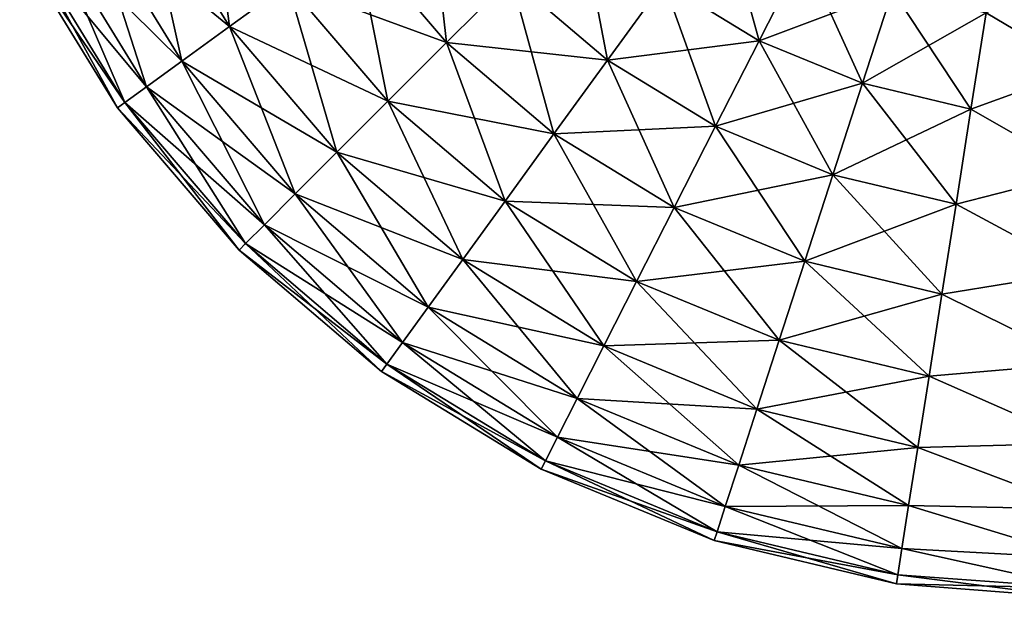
# Model space of a CAD drawing. Header units: metres. Extents: x -109 to 109, y -432 to 89.
# Tile 312 of 656: x -89 to -59, y -16 to 1. Entities that reach past the tile are written whole.
import ezdxf

# ---------------------------------------------------------------- set-up
doc = ezdxf.new("R2010")
doc.units = ezdxf.units.M
doc.layers.add('solid_506360_24502164', color=7, linetype='CONTINUOUS')

msp = doc.modelspace()

# ---------------------------------------------------------------- linework, layer by layer
at = {"layer": 'solid_506360_24502164'}
for points in [[(-82.237457, 1.282108, 41.220871), (-84.850975, 5.543234, 41.220871), (-82.907127, 6.534447, 39.231724)], [(-80.472794, 2.56548, 39.231724), (-82.237457, 1.282108, 41.220871), (-82.907127, 6.534447, 39.231724)], [(-75.673035, 0.80286, 37.677387), (-78.442581, 4.041978, 37.677387), (-76.21595, 5.661321, 36.61079)], [(-73.727448, 2.750893, 36.61079), (-75.673035, 0.80286, 37.677387), (-76.21595, 5.661321, 36.61079)], [(-82.237457, 1.282108, 62.779129), (-84.850975, 5.543234, 62.779129), (-86.436119, 4.734937, 60.422916)], [(-83.676468, 0.235565, 43.577084), (-86.436119, 4.734937, 43.577084), (-84.850975, 5.543234, 41.220871)], [(-82.237457, 1.282108, 62.779129), (-80.472794, 2.56548, 64.768272), (-84.850975, 5.543234, 62.779129)], [(-82.237457, 1.282108, 41.220871), (-83.676468, 0.235565, 43.577084), (-84.850975, 5.543234, 41.220871)], [(-70.813889, 0.266044, 36.61079), (-73.727448, 2.750893, 36.61079), (-71.676491, 4.804429, 36.068253)], [(-69.109802, 2.615404, 36.068253), (-70.813889, 0.266044, 36.61079), (-71.676491, 4.804429, 36.068253)], [(-66.231995, 0.855301, 36.068253), (-69.109802, 2.615404, 36.068253), (-67.37619, 5.00546, 36.068253)], [(-64.894028, 3.487338, 36.068253), (-66.231995, 0.855301, 36.068253), (-67.37619, 5.00546, 36.068253)], [(-83.676468, 0.235565, 60.422916), (-86.436119, 4.734937, 60.422916), (-87.608566, 4.13708, 57.779865)], [(-84.740837, -0.53851, 46.220135), (-87.608566, 4.13708, 46.220135), (-86.436119, 4.734937, 43.577084)], [(-83.676468, 0.235565, 60.422916), (-82.237457, 1.282108, 62.779129), (-86.436119, 4.734937, 60.422916)], [(-83.676468, 0.235565, 43.577084), (-84.740837, -0.53851, 46.220135), (-86.436119, 4.734937, 43.577084)], [(-84.740837, -0.53851, 57.779865), (-87.608566, 4.13708, 57.779865), (-88.3284, 3.770023, 54.939991)], [(-85.39431, -1.013757, 49.060009), (-88.3284, 3.770023, 49.060009), (-87.608566, 4.13708, 46.220135)], [(-84.740837, -0.53851, 57.779865), (-83.676468, 0.235565, 60.422916), (-87.608566, 4.13708, 57.779865)], [(-84.740837, -0.53851, 46.220135), (-85.39431, -1.013757, 49.060009), (-87.608566, 4.13708, 46.220135)], [(-75.673035, 0.80286, 66.322609), (-78.442581, 4.041978, 66.322609), (-80.472794, 2.56548, 64.768272)], [(-77.446991, -0.973334, 39.231724), (-80.472794, 2.56548, 39.231724), (-78.442581, 4.041978, 37.677387)], [(-75.673035, 0.80286, 66.322609), (-73.727448, 2.750893, 67.389214), (-78.442581, 4.041978, 66.322609)], [(-75.673035, 0.80286, 37.677387), (-77.446991, -0.973334, 39.231724), (-78.442581, 4.041978, 37.677387)], [(-85.39431, -1.013757, 54.939991), (-88.3284, 3.770023, 54.939991), (-88.571098, 3.646266, 52)], [(-88.3284, 3.770023, 49.060009), (-85.614639, -1.173991, 52), (-88.571098, 3.646266, 52)], [(-85.614639, -1.173991, 52), (-85.39431, -1.013757, 54.939991), (-88.571098, 3.646266, 52)], [(-85.39431, -1.013757, 54.939991), (-84.740837, -0.53851, 57.779865), (-88.3284, 3.770023, 54.939991)], [(-85.39431, -1.013757, 49.060009), (-85.614639, -1.173991, 52), (-88.3284, 3.770023, 49.060009)], [(-66.231995, 0.855301, 67.931747), (-64.894028, 3.487338, 67.931747), (-69.109802, 2.615404, 67.931747)], [(-62.204765, 2.376625, 67.931747), (-64.894028, 3.487338, 67.931747), (-66.231995, 0.855301, 67.931747)], [(-63.114079, -0.432454, 36.068253), (-66.231995, 0.855301, 36.068253), (-64.894028, 3.487338, 36.068253)], [(-62.204765, 2.376625, 36.068253), (-63.114079, -0.432454, 36.068253), (-64.894028, 3.487338, 36.068253)], [(-56.5, 0, 68), (-56.5, 3.121445, 67.692566), (-59.374752, 1.700724, 67.931747)], [(-56.5, 3.121445, 36.307434), (-56.5, 0, 36), (-59.374752, 1.700724, 36.068253)], [(-70.813889, 0.266044, 67.389214), (-73.727448, 2.750893, 67.389214), (-75.673035, 0.80286, 66.322609)], [(-72.430435, -1.962617, 37.677387), (-75.673035, 0.80286, 37.677387), (-73.727448, 2.750893, 36.61079)], [(-70.813889, 0.266044, 67.389214), (-69.109802, 2.615404, 67.931747), (-73.727448, 2.750893, 67.389214)], [(-70.813889, 0.266044, 36.61079), (-72.430435, -1.962617, 37.677387), (-73.727448, 2.750893, 36.61079)], [(-77.446991, -0.973334, 64.768272), (-80.472794, 2.56548, 64.768272), (-82.237457, 1.282108, 62.779129)], [(-78.988922, -2.517202, 41.220871), (-82.237457, 1.282108, 41.220871), (-80.472794, 2.56548, 39.231724)], [(-77.446991, -0.973334, 64.768272), (-75.673035, 0.80286, 66.322609), (-80.472794, 2.56548, 64.768272)], [(-77.446991, -0.973334, 39.231724), (-78.988922, -2.517202, 41.220871), (-80.472794, 2.56548, 39.231724)], [(-66.231995, 0.855301, 67.931747), (-69.109802, 2.615404, 67.931747), (-70.813889, 0.266044, 67.389214)], [(-67.54718, -1.73192, 36.61079), (-70.813889, 0.266044, 36.61079), (-69.109802, 2.615404, 36.068253)], [(-66.231995, 0.855301, 36.068253), (-67.54718, -1.73192, 36.61079), (-69.109802, 2.615404, 36.068253)], [(-63.114079, -0.432454, 67.931747), (-62.204765, 2.376625, 67.931747), (-66.231995, 0.855301, 67.931747)], [(-59.374752, 1.700724, 67.931747), (-62.204765, 2.376625, 67.931747), (-63.114079, -0.432454, 67.931747)], [(-59.832973, -1.21609, 36.068253), (-63.114079, -0.432454, 36.068253), (-62.204765, 2.376625, 36.068253)], [(-59.374752, 1.700724, 36.068253), (-59.832973, -1.21609, 36.068253), (-62.204765, 2.376625, 36.068253)], [(-59.832973, -1.21609, 67.931747), (-59.374752, 1.700724, 67.931747), (-63.114079, -0.432454, 67.931747)], [(-56.5, 0, 68), (-59.374752, 1.700724, 67.931747), (-59.832973, -1.21609, 67.931747)], [(-56.5, 0, 36), (-59.832973, -1.21609, 36.068253), (-59.374752, 1.700724, 36.068253)], [(-78.988922, -2.517202, 62.779129), (-82.237457, 1.282108, 62.779129), (-83.676468, 0.235565, 60.422916)], [(-80.246307, -3.776169, 43.577084), (-83.676468, 0.235565, 43.577084), (-82.237457, 1.282108, 41.220871)], [(-78.988922, -2.517202, 62.779129), (-77.446991, -0.973334, 64.768272), (-82.237457, 1.282108, 62.779129)], [(-78.988922, -2.517202, 41.220871), (-80.246307, -3.776169, 43.577084), (-82.237457, 1.282108, 41.220871)], [(-72.430435, -1.962617, 66.322609), (-75.673035, 0.80286, 66.322609), (-77.446991, -0.973334, 64.768272)], [(-73.904381, -3.994683, 39.231724), (-77.446991, -0.973334, 39.231724), (-75.673035, 0.80286, 37.677387)], [(-72.430435, -1.962617, 66.322609), (-70.813889, 0.266044, 67.389214), (-75.673035, 0.80286, 66.322609)], [(-72.430435, -1.962617, 37.677387), (-73.904381, -3.994683, 39.231724), (-75.673035, 0.80286, 37.677387)], [(-67.54718, -1.73192, 67.389214), (-66.231995, 0.855301, 67.931747), (-70.813889, 0.266044, 67.389214)], [(-63.114079, -0.432454, 67.931747), (-66.231995, 0.855301, 67.931747), (-67.54718, -1.73192, 67.389214)], [(-64.007904, -3.193703, 36.61079), (-67.54718, -1.73192, 36.61079), (-66.231995, 0.855301, 36.068253)], [(-63.114079, -0.432454, 36.068253), (-64.007904, -3.193703, 36.61079), (-66.231995, 0.855301, 36.068253)], [(-80.246307, -3.776169, 60.422916), (-83.676468, 0.235565, 60.422916), (-84.740837, -0.53851, 57.779865)], [(-81.176338, -4.707364, 46.220135), (-84.740837, -0.53851, 46.220135), (-83.676468, 0.235565, 43.577084)], [(-80.246307, -3.776169, 60.422916), (-78.988922, -2.517202, 62.779129), (-83.676468, 0.235565, 60.422916)], [(-80.246307, -3.776169, 43.577084), (-81.176338, -4.707364, 46.220135), (-83.676468, 0.235565, 43.577084)], [(-67.54718, -1.73192, 67.389214), (-70.813889, 0.266044, 67.389214), (-72.430435, -1.962617, 66.322609)], [(-68.7948, -4.186221, 37.677387), (-72.430435, -1.962617, 37.677387), (-70.813889, 0.266044, 36.61079)], [(-67.54718, -1.73192, 36.61079), (-68.7948, -4.186221, 37.677387), (-70.813889, 0.266044, 36.61079)], [(-56.5, -3.121445, 67.692566), (-56.5, 0, 68), (-59.832973, -1.21609, 67.931747)], [(-56.5, 0, 36), (-56.5, -3.121445, 36.307434), (-59.832973, -1.21609, 36.068253)], [(-81.176338, -4.707364, 57.779865), (-84.740837, -0.53851, 57.779865), (-85.39431, -1.013757, 54.939991)], [(-81.74733, -5.279075, 49.060009), (-85.39431, -1.013757, 49.060009), (-84.740837, -0.53851, 46.220135)], [(-81.176338, -4.707364, 57.779865), (-80.246307, -3.776169, 60.422916), (-84.740837, -0.53851, 57.779865)], [(-81.176338, -4.707364, 46.220135), (-81.74733, -5.279075, 49.060009), (-84.740837, -0.53851, 46.220135)], [(-64.007904, -3.193703, 67.389214), (-63.114079, -0.432454, 67.931747), (-67.54718, -1.73192, 67.389214)], [(-59.832973, -1.21609, 67.931747), (-63.114079, -0.432454, 67.931747), (-64.007904, -3.193703, 67.389214)], [(-60.283394, -4.08324, 36.61079), (-64.007904, -3.193703, 36.61079), (-63.114079, -0.432454, 36.068253)], [(-59.832973, -1.21609, 36.068253), (-60.283394, -4.08324, 36.61079), (-63.114079, -0.432454, 36.068253)], [(-81.74733, -5.279075, 54.939991), (-85.39431, -1.013757, 54.939991), (-85.614639, -1.173991, 52)], [(-85.39431, -1.013757, 49.060009), (-81.939842, -5.471834, 52), (-85.614639, -1.173991, 52)], [(-81.939842, -5.471834, 52), (-81.74733, -5.279075, 54.939991), (-85.614639, -1.173991, 52)], [(-81.74733, -5.279075, 54.939991), (-81.176338, -4.707364, 57.779865), (-85.39431, -1.013757, 54.939991)], [(-81.74733, -5.279075, 49.060009), (-81.939842, -5.471834, 52), (-85.39431, -1.013757, 49.060009)], [(-73.904381, -3.994683, 64.768272), (-77.446991, -0.973334, 64.768272), (-78.988922, -2.517202, 62.779129)], [(-75.185532, -5.760956, 41.220871), (-78.988922, -2.517202, 41.220871), (-77.446991, -0.973334, 39.231724)], [(-73.904381, -3.994683, 64.768272), (-72.430435, -1.962617, 66.322609), (-77.446991, -0.973334, 64.768272)], [(-73.904381, -3.994683, 39.231724), (-75.185532, -5.760956, 41.220871), (-77.446991, -0.973334, 39.231724)], [(-60.283394, -4.08324, 67.389214), (-59.832973, -1.21609, 67.931747), (-64.007904, -3.193703, 67.389214)], [(-56.5, -3.121445, 67.692566), (-59.832973, -1.21609, 67.931747), (-60.283394, -4.08324, 67.389214)], [(-56.5, -3.121445, 36.307434), (-60.283394, -4.08324, 36.61079), (-59.832973, -1.21609, 36.068253)], [(-68.7948, -4.186221, 66.322609), (-67.54718, -1.73192, 67.389214), (-72.430435, -1.962617, 66.322609)], [(-64.007904, -3.193703, 67.389214), (-67.54718, -1.73192, 67.389214), (-68.7948, -4.186221, 66.322609)], [(-64.855812, -5.813091, 37.677387), (-68.7948, -4.186221, 37.677387), (-67.54718, -1.73192, 36.61079)], [(-64.007904, -3.193703, 36.61079), (-64.855812, -5.813091, 37.677387), (-67.54718, -1.73192, 36.61079)], [(-68.7948, -4.186221, 66.322609), (-72.430435, -1.962617, 66.322609), (-73.904381, -3.994683, 64.768272)], [(-69.932358, -6.424024, 39.231724), (-73.904381, -3.994683, 39.231724), (-72.430435, -1.962617, 37.677387)], [(-68.7948, -4.186221, 37.677387), (-69.932358, -6.424024, 39.231724), (-72.430435, -1.962617, 37.677387)], [(-75.185532, -5.760956, 62.779129), (-78.988922, -2.517202, 62.779129), (-80.246307, -3.776169, 60.422916)], [(-76.23027, -7.201286, 43.577084), (-80.246307, -3.776169, 43.577084), (-78.988922, -2.517202, 41.220871)], [(-75.185532, -5.760956, 62.779129), (-73.904381, -3.994683, 64.768272), (-78.988922, -2.517202, 62.779129)], [(-75.185532, -5.760956, 41.220871), (-76.23027, -7.201286, 43.577084), (-78.988922, -2.517202, 41.220871)], [(-64.855812, -5.813091, 66.322609), (-64.007904, -3.193703, 67.389214), (-68.7948, -4.186221, 66.322609)], [(-60.283394, -4.08324, 67.389214), (-64.007904, -3.193703, 67.389214), (-64.855812, -5.813091, 66.322609)], [(-60.71067, -6.803089, 37.677387), (-64.855812, -5.813091, 37.677387), (-64.007904, -3.193703, 36.61079)], [(-60.283394, -4.08324, 36.61079), (-60.71067, -6.803089, 37.677387), (-64.007904, -3.193703, 36.61079)], [(-56.5, -6.122935, 66.782074), (-56.5, -3.121445, 67.692566), (-60.283394, -4.08324, 67.389214)], [(-56.5, -3.121445, 36.307434), (-56.5, -6.122935, 37.217926), (-60.283394, -4.08324, 36.61079)], [(-76.23027, -7.201286, 60.422916), (-80.246307, -3.776169, 60.422916), (-81.176338, -4.707364, 57.779865)], [(-77.003006, -8.266625, 46.220135), (-81.176338, -4.707364, 46.220135), (-80.246307, -3.776169, 43.577084)], [(-76.23027, -7.201286, 60.422916), (-75.185532, -5.760956, 62.779129), (-80.246307, -3.776169, 60.422916)], [(-76.23027, -7.201286, 43.577084), (-77.003006, -8.266625, 46.220135), (-80.246307, -3.776169, 43.577084)], [(-69.932358, -6.424024, 64.768272), (-73.904381, -3.994683, 64.768272), (-75.185532, -5.760956, 62.779129)], [(-70.921127, -8.369123, 41.220871), (-75.185532, -5.760956, 41.220871), (-73.904381, -3.994683, 39.231724)], [(-69.932358, -6.424024, 64.768272), (-68.7948, -4.186221, 66.322609), (-73.904381, -3.994683, 64.768272)], [(-69.932358, -6.424024, 39.231724), (-70.921127, -8.369123, 41.220871), (-73.904381, -3.994683, 39.231724)], [(-60.71067, -6.803089, 66.322609), (-60.283394, -4.08324, 67.389214), (-64.855812, -5.813091, 66.322609)], [(-56.5, -6.122935, 66.782074), (-60.283394, -4.08324, 67.389214), (-60.71067, -6.803089, 66.322609)], [(-56.5, -6.122935, 37.217926), (-60.71067, -6.803089, 37.677387), (-60.283394, -4.08324, 36.61079)], [(-64.855812, -5.813091, 66.322609), (-68.7948, -4.186221, 66.322609), (-69.932358, -6.424024, 64.768272)], [(-65.628929, -8.201419, 39.231724), (-69.932358, -6.424024, 39.231724), (-68.7948, -4.186221, 37.677387)], [(-64.855812, -5.813091, 37.677387), (-65.628929, -8.201419, 39.231724), (-68.7948, -4.186221, 37.677387)], [(-77.003006, -8.266625, 57.779865), (-81.176338, -4.707364, 57.779865), (-81.74733, -5.279075, 54.939991)], [(-77.477432, -8.920695, 49.060009), (-81.74733, -5.279075, 49.060009), (-81.176338, -4.707364, 46.220135)], [(-77.003006, -8.266625, 57.779865), (-76.23027, -7.201286, 60.422916), (-81.176338, -4.707364, 57.779865)], [(-77.003006, -8.266625, 46.220135), (-77.477432, -8.920695, 49.060009), (-81.176338, -4.707364, 46.220135)], [(-77.477432, -8.920695, 54.939991), (-81.74733, -5.279075, 54.939991), (-81.939842, -5.471834, 52)], [(-81.74733, -5.279075, 49.060009), (-77.63739, -9.141222, 52), (-81.939842, -5.471834, 52)], [(-77.477432, -8.920695, 54.939991), (-77.003006, -8.266625, 57.779865), (-81.74733, -5.279075, 54.939991)], [(-77.477432, -8.920695, 49.060009), (-77.63739, -9.141222, 52), (-81.74733, -5.279075, 49.060009)], [(-77.63739, -9.141222, 52), (-77.477432, -8.920695, 54.939991), (-81.939842, -5.471834, 52)], [(-70.921127, -8.369123, 62.779129), (-75.185532, -5.760956, 62.779129), (-76.23027, -7.201286, 60.422916)], [(-71.727432, -9.955279, 43.577084), (-76.23027, -7.201286, 43.577084), (-75.185532, -5.760956, 41.220871)], [(-70.921127, -8.369123, 62.779129), (-69.932358, -6.424024, 64.768272), (-75.185532, -5.760956, 62.779129)], [(-70.921127, -8.369123, 41.220871), (-71.727432, -9.955279, 43.577084), (-75.185532, -5.760956, 41.220871)], [(-65.628929, -8.201419, 64.768272), (-64.855812, -5.813091, 66.322609), (-69.932358, -6.424024, 64.768272)], [(-60.71067, -6.803089, 66.322609), (-64.855812, -5.813091, 66.322609), (-65.628929, -8.201419, 64.768272)], [(-61.100262, -9.283014, 39.231724), (-65.628929, -8.201419, 39.231724), (-64.855812, -5.813091, 37.677387)], [(-60.71067, -6.803089, 37.677387), (-61.100262, -9.283014, 39.231724), (-64.855812, -5.813091, 37.677387)], [(-56.5, -8.889124, 65.303513), (-56.5, -6.122935, 66.782074), (-60.71067, -6.803089, 66.322609)], [(-56.5, -6.122935, 37.217926), (-56.5, -8.889124, 38.696487), (-60.71067, -6.803089, 37.677387)], [(-65.628929, -8.201419, 64.768272), (-69.932358, -6.424024, 64.768272), (-70.921127, -8.369123, 62.779129)], [(-66.300919, -10.277353, 41.220871), (-70.921127, -8.369123, 41.220871), (-69.932358, -6.424024, 39.231724)], [(-65.628929, -8.201419, 39.231724), (-66.300919, -10.277353, 41.220871), (-69.932358, -6.424024, 39.231724)], [(-61.100262, -9.283014, 64.768272), (-60.71067, -6.803089, 66.322609), (-65.628929, -8.201419, 64.768272)], [(-56.5, -8.889124, 65.303513), (-60.71067, -6.803089, 66.322609), (-61.100262, -9.283014, 64.768272)], [(-56.5, -8.889124, 38.696487), (-61.100262, -9.283014, 39.231724), (-60.71067, -6.803089, 37.677387)], [(-71.727432, -9.955279, 60.422916), (-76.23027, -7.201286, 60.422916), (-77.003006, -8.266625, 57.779865)], [(-72.323814, -11.128479, 46.220135), (-77.003006, -8.266625, 46.220135), (-76.23027, -7.201286, 43.577084)], [(-71.727432, -9.955279, 60.422916), (-70.921127, -8.369123, 62.779129), (-76.23027, -7.201286, 60.422916)], [(-71.727432, -9.955279, 43.577084), (-72.323814, -11.128479, 46.220135), (-76.23027, -7.201286, 43.577084)], [(-72.323814, -11.128479, 57.779865), (-77.003006, -8.266625, 57.779865), (-77.477432, -8.920695, 54.939991)], [(-72.689964, -11.84877, 49.060009), (-77.477432, -8.920695, 49.060009), (-77.003006, -8.266625, 46.220135)], [(-72.323814, -11.128479, 57.779865), (-71.727432, -9.955279, 60.422916), (-77.003006, -8.266625, 57.779865)], [(-72.323814, -11.128479, 46.220135), (-72.689964, -11.84877, 49.060009), (-77.003006, -8.266625, 46.220135)], [(-66.300919, -10.277353, 62.779129), (-65.628929, -8.201419, 64.768272), (-70.921127, -8.369123, 62.779129)], [(-61.100262, -9.283014, 64.768272), (-65.628929, -8.201419, 64.768272), (-66.300919, -10.277353, 62.779129)], [(-61.438889, -11.438566, 41.220871), (-66.300919, -10.277353, 41.220871), (-65.628929, -8.201419, 39.231724)], [(-61.100262, -9.283014, 39.231724), (-61.438889, -11.438566, 41.220871), (-65.628929, -8.201419, 39.231724)], [(-66.300919, -10.277353, 62.779129), (-70.921127, -8.369123, 62.779129), (-71.727432, -9.955279, 60.422916)], [(-66.8489, -11.970201, 43.577084), (-71.727432, -9.955279, 43.577084), (-70.921127, -8.369123, 41.220871)], [(-66.300919, -10.277353, 41.220871), (-66.8489, -11.970201, 43.577084), (-70.921127, -8.369123, 41.220871)], [(-72.689964, -11.84877, 54.939991), (-77.477432, -8.920695, 54.939991), (-77.63739, -9.141222, 52)], [(-77.477432, -8.920695, 49.060009), (-72.813423, -12.091624, 52), (-77.63739, -9.141222, 52)], [(-72.689964, -11.84877, 54.939991), (-72.323814, -11.128479, 57.779865), (-77.477432, -8.920695, 54.939991)], [(-72.689964, -11.84877, 49.060009), (-72.813423, -12.091624, 52), (-77.477432, -8.920695, 49.060009)], [(-56.5, -11.313708, 63.313709), (-56.5, -8.889124, 65.303513), (-61.100262, -9.283014, 64.768272)], [(-56.5, -8.889124, 38.696487), (-56.5, -11.313708, 40.686291), (-61.100262, -9.283014, 39.231724)], [(-72.813423, -12.091624, 52), (-72.689964, -11.84877, 54.939991), (-77.63739, -9.141222, 52)], [(-61.438889, -11.438566, 62.779129), (-61.100262, -9.283014, 64.768272), (-66.300919, -10.277353, 62.779129)], [(-56.5, -11.313708, 63.313709), (-61.100262, -9.283014, 64.768272), (-61.438889, -11.438566, 62.779129)], [(-56.5, -11.313708, 40.686291), (-61.438889, -11.438566, 41.220871), (-61.100262, -9.283014, 39.231724)], [(-66.8489, -11.970201, 60.422916), (-71.727432, -9.955279, 60.422916), (-72.323814, -11.128479, 57.779865)], [(-67.254211, -13.222316, 46.220135), (-72.323814, -11.128479, 46.220135), (-71.727432, -9.955279, 43.577084)], [(-66.8489, -11.970201, 60.422916), (-66.300919, -10.277353, 62.779129), (-71.727432, -9.955279, 60.422916)], [(-66.8489, -11.970201, 43.577084), (-67.254211, -13.222316, 46.220135), (-71.727432, -9.955279, 43.577084)], [(-61.438889, -11.438566, 62.779129), (-66.300919, -10.277353, 62.779129), (-66.8489, -11.970201, 60.422916)], [(-61.715031, -13.19634, 43.577084), (-66.8489, -11.970201, 43.577084), (-66.300919, -10.277353, 41.220871)], [(-61.438889, -11.438566, 41.220871), (-61.715031, -13.19634, 43.577084), (-66.300919, -10.277353, 41.220871)], [(-67.254211, -13.222316, 57.779865), (-72.323814, -11.128479, 57.779865), (-72.689964, -11.84877, 54.939991)], [(-67.503059, -13.991056, 49.060009), (-72.689964, -11.84877, 49.060009), (-72.323814, -11.128479, 46.220135)], [(-67.254211, -13.222316, 57.779865), (-66.8489, -11.970201, 60.422916), (-72.323814, -11.128479, 57.779865)], [(-67.254211, -13.222316, 46.220135), (-67.503059, -13.991056, 49.060009), (-72.323814, -11.128479, 46.220135)], [(-61.715031, -13.19634, 60.422916), (-61.438889, -11.438566, 62.779129), (-66.8489, -11.970201, 60.422916)], [(-56.5, -13.303514, 60.889122), (-61.438889, -11.438566, 62.779129), (-61.715031, -13.19634, 60.422916)], [(-56.5, -13.303514, 43.110878), (-61.715031, -13.19634, 43.577084), (-61.438889, -11.438566, 41.220871)], [(-56.5, -13.303514, 60.889122), (-56.5, -11.313708, 63.313709), (-61.438889, -11.438566, 62.779129)], [(-56.5, -11.313708, 40.686291), (-56.5, -13.303514, 43.110878), (-61.438889, -11.438566, 41.220871)], [(-67.503059, -13.991056, 54.939991), (-72.689964, -11.84877, 54.939991), (-72.813423, -12.091624, 52)], [(-72.689964, -11.84877, 49.060009), (-67.58696, -14.250246, 52), (-72.813423, -12.091624, 52)], [(-67.503059, -13.991056, 54.939991), (-67.254211, -13.222316, 57.779865), (-72.689964, -11.84877, 54.939991)], [(-67.503059, -13.991056, 49.060009), (-67.58696, -14.250246, 52), (-72.689964, -11.84877, 49.060009)], [(-67.58696, -14.250246, 52), (-67.503059, -13.991056, 54.939991), (-72.813423, -12.091624, 52)], [(-61.715031, -13.19634, 60.422916), (-66.8489, -11.970201, 60.422916), (-67.254211, -13.222316, 57.779865)], [(-61.919277, -14.496475, 46.220135), (-67.254211, -13.222316, 46.220135), (-66.8489, -11.970201, 43.577084)], [(-61.715031, -13.19634, 43.577084), (-61.919277, -14.496475, 46.220135), (-66.8489, -11.970201, 43.577084)], [(-61.919277, -14.496475, 57.779865), (-67.254211, -13.222316, 57.779865), (-67.503059, -13.991056, 54.939991)], [(-62.044674, -15.2947, 49.060009), (-67.503059, -13.991056, 49.060009), (-67.254211, -13.222316, 46.220135)], [(-61.919277, -14.496475, 57.779865), (-61.715031, -13.19634, 60.422916), (-67.254211, -13.222316, 57.779865)], [(-61.919277, -14.496475, 46.220135), (-62.044674, -15.2947, 49.060009), (-67.254211, -13.222316, 46.220135)], [(-56.5, -14.782072, 58.122936), (-61.715031, -13.19634, 60.422916), (-61.919277, -14.496475, 57.779865)], [(-56.5, -14.782072, 45.877064), (-61.919277, -14.496475, 46.220135), (-61.715031, -13.19634, 43.577084)], [(-56.5, -14.782072, 58.122936), (-56.5, -13.303514, 60.889122), (-61.715031, -13.19634, 60.422916)], [(-56.5, -13.303514, 43.110878), (-56.5, -14.782072, 45.877064), (-61.715031, -13.19634, 43.577084)], [(-62.044674, -15.2947, 54.939991), (-67.503059, -13.991056, 54.939991), (-67.58696, -14.250246, 52)], [(-67.503059, -13.991056, 49.060009), (-62.086956, -15.563829, 52), (-67.58696, -14.250246, 52)], [(-62.086956, -15.563829, 52), (-62.044674, -15.2947, 54.939991), (-67.58696, -14.250246, 52)], [(-62.044674, -15.2947, 54.939991), (-61.919277, -14.496475, 57.779865), (-67.503059, -13.991056, 54.939991)], [(-62.044674, -15.2947, 49.060009), (-62.086956, -15.563829, 52), (-67.503059, -13.991056, 49.060009)], [(-56.5, -15.692564, 55.121445), (-61.919277, -14.496475, 57.779865), (-62.044674, -15.2947, 54.939991)], [(-56.5, -15.692564, 48.878555), (-62.044674, -15.2947, 49.060009), (-61.919277, -14.496475, 46.220135)], [(-56.5, -15.692564, 55.121445), (-56.5, -14.782072, 58.122936), (-61.919277, -14.496475, 57.779865)], [(-56.5, -14.782072, 45.877064), (-56.5, -15.692564, 48.878555), (-61.919277, -14.496475, 46.220135)], [(-56.5, -15.692564, 55.121445), (-62.044674, -15.2947, 54.939991), (-62.086956, -15.563829, 52)], [(-62.044674, -15.2947, 49.060009), (-56.5, -16, 52), (-62.086956, -15.563829, 52)], [(-56.5, -15.692564, 48.878555), (-56.5, -16, 52), (-62.044674, -15.2947, 49.060009)], [(-56.5, -16, 52), (-56.5, -15.692564, 55.121445), (-62.086956, -15.563829, 52)]]:
    msp.add_3dface(points, dxfattribs=at)

doc.saveas('drawing.dxf')
